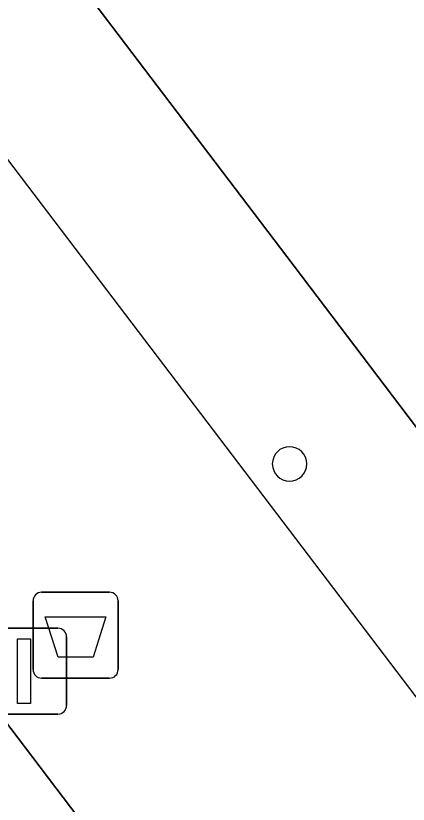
# Model space of a CAD drawing. Extents: x 160030 to 160839, y 385325 to 386450.
# Drawn here: x 160330.91 to 160335.48, y 385993.63 to 386002.8 of the extents above; entities that cross this region are included whole.
import ezdxf

# ---------------------------------------------------------------- set-up
doc = ezdxf.new("R2010")
doc.units = 0
for name, color, linetype in [('IMGEO_Afvalbak', 7, 'Continuous'), ('IMGEO_Lichtmast', 7, 'Continuous'), ('IMGEO_Pand', 7, 'Continuous'), ('IMGEO_Pand_overbouw', 7, 'Continuous'), ('IMGEO_Parkeervlak_open', 7, 'Continuous'), ('IMGEO_Rijbaan_lokaal_open', 7, 'Continuous')]:
    doc.layers.add(name, color=color, linetype=linetype)

msp = doc.modelspace()

# ---------------------------------------------------------------- linework, layer by layer
at = {"layer": 'IMGEO_Afvalbak'}
for p, q in [((160331.2141, 385996.0945), (160332.0039, 385996.0945)), ((160332.0039, 385996.0945), (160331.2141, 385996.0945)), ((160331.1141, 385995.1955), (160331.1141, 385995.9945)), ((160331.1141, 385995.9945), (160331.1141, 385995.1955)), ((160332.1039, 385995.9945), (160332.1039, 385995.1955)), ((160332.1039, 385995.1955), (160332.1039, 385995.9945)), ((160332.0039, 385995.0955), (160331.2141, 385995.0955)), ((160331.2141, 385995.0955), (160332.0039, 385995.0955))]:
    msp.add_line(p, q, dxfattribs=at)
msp.add_lwpolyline([(160331.2568, 385995.8094), (160331.9612, 385995.8094), (160331.8124, 385995.3385), (160331.4056, 385995.3385), (160331.2568, 385995.8094)], dxfattribs=at)
for centre, start, end in [((160331.2141, 385995.9945), 90, 180), ((160331.2141, 385995.9945), 90, 180), ((160332.0039, 385995.9945), 0, 90), ((160332.0039, 385995.9945), 360, 90), ((160331.2141, 385995.1955), 180, 270), ((160331.2141, 385995.1955), 180, 270), ((160332.0039, 385995.1955), 270, 0), ((160332.0039, 385995.1955), 270, 0)]:
    msp.add_arc(centre, 0.1, start, end, dxfattribs=at)
at = {"layer": 'IMGEO_Lichtmast'}
for p, q in [((160330.6141, 385995.6765), (160331.4039, 385995.6765)), ((160331.4039, 385995.6765), (160330.6141, 385995.6765)), ((160331.5039, 385995.5765), (160331.5039, 385994.7775)), ((160331.5039, 385994.7775), (160331.5039, 385995.5765)), ((160331.4039, 385994.6775), (160330.6141, 385994.6775)), ((160330.6141, 385994.6775), (160331.4039, 385994.6775))]:
    msp.add_line(p, q, dxfattribs=at)
msp.add_lwpolyline([(160330.934, 385995.552), (160331.084, 385995.552), (160331.084, 385994.802), (160330.934, 385994.802), (160330.934, 385995.552)], dxfattribs=at)
for centre, start, end in [((160331.4039, 385995.5765), 0, 90), ((160331.4039, 385995.5765), 360, 90), ((160331.4039, 385994.7775), 270, 0), ((160331.4039, 385994.7775), 270, 0)]:
    msp.add_arc(centre, 0.1, start, end, dxfattribs=at)
at = {"layer": 'IMGEO_Pand'}
msp.add_lwpolyline([(160333.636, 386011.398), (160327.941, 386008.079), (160330.831, 386004.266), (160334.064, 386000), (160343.732, 385987.245), (160342.227, 385986.103), (160341.629, 385985.65), (160343.551, 385983.115), (160344.149, 385983.569), (160345.639, 385984.699), (160349.861, 385979.176), (160356.345, 385970.639), (160357.132, 385969.603), (160368.411, 385978.162)], dxfattribs=at)
for start, end in [(0, 180), (180, 0)]:
    msp.add_arc((160334.096, 385997.588), 0.2, start, end, dxfattribs=at)
at = {"layer": 'IMGEO_Pand_overbouw'}
msp.add_lwpolyline([(160343.732, 385987.245), (160334.064, 386000), (160330.831, 386004.266), (160329.174, 386003.291), (160331.673, 386000), (160342.227, 385986.103)], close=True, dxfattribs=at)
at = {"layer": 'IMGEO_Parkeervlak_open'}
msp.add_lwpolyline([(160351.422, 385967.377), (160328.26, 385997.929), (160307.743, 385982.375)], dxfattribs=at)
at = {"layer": 'IMGEO_Rijbaan_lokaal_open'}
msp.add_lwpolyline([(160334.064, 386000), (160330.831, 386004.266), (160327.941, 386008.079), (160322.666, 386005.467), (160326.181, 386000.938), (160326.893, 385999.983), (160326.78, 385999.882), (160328.26, 385997.929), (160351.422, 385967.377), (160352.429, 385966.048), (160352.983, 385965.317), (160357.132, 385969.603), (160356.345, 385970.639), (160349.861, 385979.176), (160345.639, 385984.699), (160344.149, 385983.569), (160343.551, 385983.115), (160341.629, 385985.65), (160342.227, 385986.103), (160343.732, 385987.245)], close=True, dxfattribs=at)
for start, end in [(0, 180), (180, 0)]:
    msp.add_arc((160334.096, 385997.588), 0.2, start, end, dxfattribs=at)

doc.saveas('drawing.dxf')
